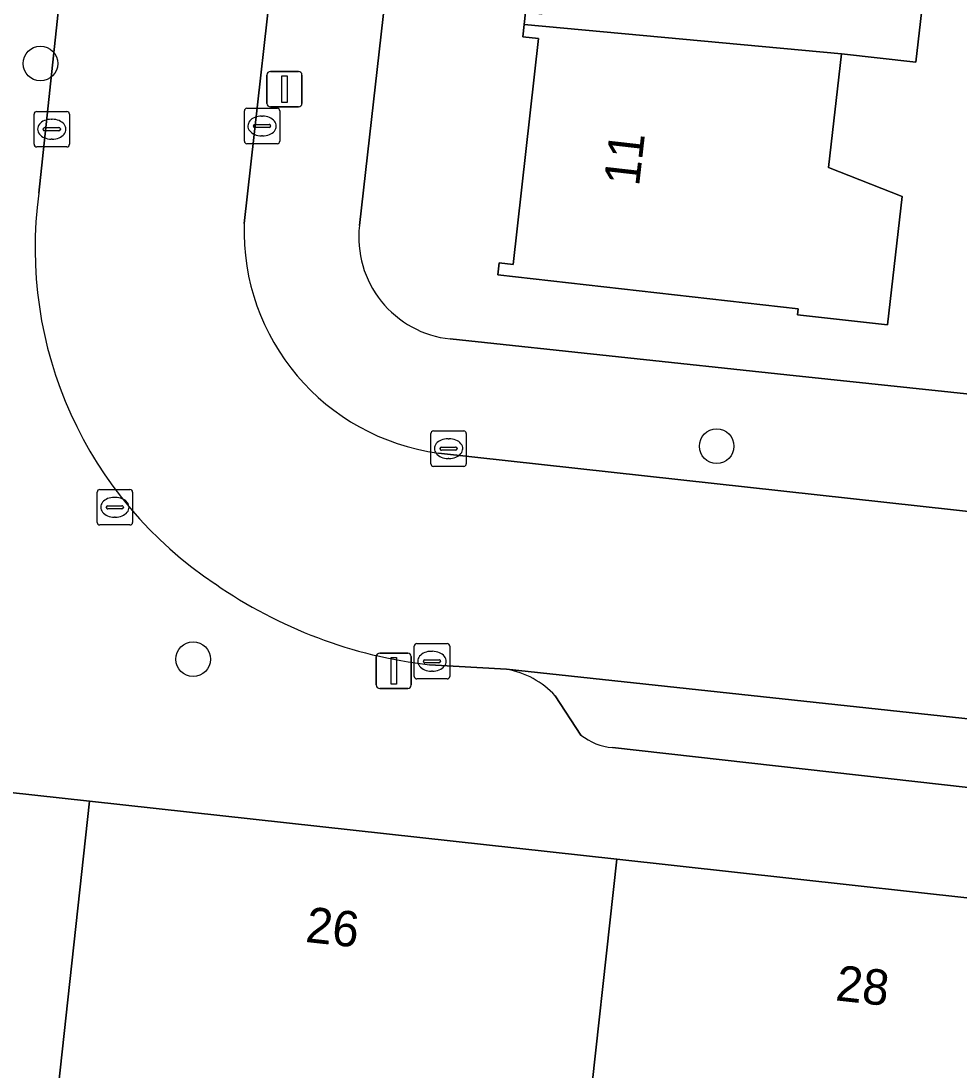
# Model space of a CAD drawing. Extents: x 162396 to 163643, y 386452 to 387406.
# Drawn here: x 162508.79 to 162535.27, y 386485.98 to 386515.6 of the extents above; entities that cross this region are included whole.
import ezdxf

# ---------------------------------------------------------------- set-up
doc = ezdxf.new("R2010")
doc.units = 0
for name, color, linetype in [('IMGEO_Boom', 7, 'Continuous'), ('IMGEO_Erf', 7, 'Continuous'), ('IMGEO_Kolk', 7, 'Continuous'), ('IMGEO_Lichtmast', 7, 'Continuous'), ('IMGEO_Muur', 7, 'Continuous'), ('IMGEO_Pand', 7, 'Continuous'), ('IMGEO_Pand_nummerreeks', 7, 'Continuous'), ('IMGEO_Parkeervlak_open', 7, 'Continuous'), ('IMGEO_Rijbaan_lokaal_open', 7, 'Continuous'), ('IMGEO_Rioolput', 7, 'Continuous'), ('IMGEO_Voetpad_open', 7, 'Continuous')]:
    doc.layers.add(name, color=color, linetype=linetype)

msp = doc.modelspace()

# ---------------------------------------------------------------- linework, layer by layer
at = {"layer": 'IMGEO_Boom'}
for centre in [(162509.341, 386514.4), (162528.427, 386503.606), (162513.651, 386497.597)]:
    msp.add_circle(centre, 0.489, dxfattribs=at)
at = {"layer": 'IMGEO_Erf'}
for points in [[(162543.719, 386520.109), (162543.759, 386520.491), (162544.182, 386522.518), (162541.942, 386522.728), (162542.362, 386527.211), (162544.602, 386527.001), (162545.478, 386526.922), (162546.621, 386534.475), (162539.406, 386535.189), (162539.677, 386537.919), (162521.748, 386539.902), (162518.345, 386509.83)], [(162520.908, 386506.632), (162530.407, 386505.623), (162540.818, 386504.517), (162541.496, 386510.531), (162542.63, 386510.403), (162543.256, 386515.7), (162541.034, 386515.933), (162541.071, 386516.285), (162541.499, 386520.358), (162543.719, 386520.109)], [(162534.412, 386517.649), (162534.05, 386514.438), (162531.948, 386514.674), (162531.587, 386511.466), (162533.658, 386510.652), (162533.251, 386507.029), (162530.708, 386507.315), (162530.727, 386507.483), (162522.248, 386508.437), (162522.286, 386508.778), (162522.684, 386508.733), (162523.401, 386515.106), (162522.955, 386515.156), (162522.994, 386515.502), (162523.033, 386515.849)]]:
    msp.add_lwpolyline(points, dxfattribs=at)
msp.add_arc((162521.215, 386509.504), 2.889, 173.5267, 263.8933, dxfattribs=at)
at = {"layer": 'IMGEO_Kolk'}
for p, q in [((162515.172, 386513.139), (162516.024, 386513.139)), ((162509.162, 386512.123), (162509.162, 386512.975)), ((162509.237, 386513.049), (162510.089, 386513.049)), ((162509.65, 386512.829), (162509.675, 386512.829)), ((162510.163, 386512.975), (162510.163, 386512.123)), ((162515.097, 386512.213), (162515.097, 386513.065)), ((162515.585, 386512.919), (162515.61, 386512.919)), ((162516.098, 386513.065), (162516.098, 386512.213)), ((162509.421, 386512.543), (162509.421, 386512.555)), ((162509.859, 386512.506), (162509.461, 386512.506)), ((162509.464, 386512.592), (162509.862, 386512.592)), ((162509.905, 386512.555), (162509.905, 386512.543)), ((162515.356, 386512.633), (162515.356, 386512.645)), ((162515.794, 386512.596), (162515.396, 386512.596)), ((162515.399, 386512.682), (162515.797, 386512.682)), ((162515.84, 386512.645), (162515.84, 386512.633)), ((162509.673, 386512.269), (162509.648, 386512.269)), ((162515.608, 386512.359), (162515.583, 386512.359)), ((162510.089, 386512.049), (162509.237, 386512.049)), ((162516.024, 386512.139), (162515.172, 386512.139)), ((162520.36, 386503.112), (162520.36, 386503.964)), ((162520.435, 386504.038), (162521.287, 386504.038)), ((162521.361, 386503.964), (162521.361, 386503.112)), ((162520.848, 386503.818), (162520.873, 386503.818)), ((162520.619, 386503.532), (162520.619, 386503.544)), ((162521.057, 386503.495), (162520.659, 386503.495)), ((162520.662, 386503.581), (162521.06, 386503.581)), ((162521.103, 386503.544), (162521.103, 386503.532)), ((162521.287, 386503.038), (162520.435, 386503.038)), ((162520.871, 386503.258), (162520.846, 386503.258)), ((162519.967, 386498.04), (162520.819, 386498.04)), ((162519.892, 386497.114), (162519.892, 386497.966)), ((162520.38, 386497.82), (162520.405, 386497.82)), ((162520.893, 386497.966), (162520.893, 386497.114)), ((162520.151, 386497.534), (162520.151, 386497.546)), ((162520.589, 386497.497), (162520.191, 386497.497)), ((162520.194, 386497.583), (162520.592, 386497.583)), ((162520.635, 386497.546), (162520.635, 386497.534)), ((162520.403, 386497.26), (162520.378, 386497.26)), ((162520.819, 386497.04), (162519.967, 386497.04))]:
    msp.add_line(p, q, dxfattribs=at)
for points in [[(162515.172, 386513.139), (162516.024, 386513.139)], [(162509.162, 386512.123), (162509.162, 386512.975)], [(162509.237, 386513.049), (162510.089, 386513.049)], [(162510.163, 386512.975), (162510.163, 386512.123)], [(162515.097, 386512.213), (162515.097, 386513.065)], [(162516.098, 386513.065), (162516.098, 386512.213)], [(162510.089, 386512.049), (162509.237, 386512.049)], [(162516.024, 386512.139), (162515.172, 386512.139)], [(162520.36, 386503.112), (162520.36, 386503.964)], [(162520.435, 386504.038), (162521.287, 386504.038)], [(162521.361, 386503.964), (162521.361, 386503.112)], [(162521.287, 386503.038), (162520.435, 386503.038)], [(162519.967, 386498.04), (162520.819, 386498.04)], [(162519.892, 386497.114), (162519.892, 386497.966)], [(162520.893, 386497.966), (162520.893, 386497.114)], [(162520.819, 386497.04), (162519.967, 386497.04)]]:
    msp.add_lwpolyline(points, dxfattribs=at)
for centre, radius, start, end in [((162515.174, 386513.063), 0.0765, 91.552, 178.448), ((162515.174, 386513.063), 0.0765, 91.552, 178.448), ((162516.022, 386513.063), 0.0765, 1.552, 88.448), ((162516.022, 386513.063), 0.0765, 1.552, 88.448), ((162509.239, 386512.973), 0.0765, 91.552, 178.448), ((162509.239, 386512.973), 0.0765, 91.552, 178.448), ((162510.087, 386512.973), 0.0765, 1.552, 88.448), ((162510.087, 386512.973), 0.0765, 1.552, 88.448), ((162509.461, 386512.552), 0.0403, 85.8775, 175.7526), ((162509.458, 386512.542), 0.0366, 178.938, 274.7102), ((162509.862, 386512.549), 0.043, 264.8664, 352.4533), ((162509.866, 386512.554), 0.0386, 1.7309, 96.639), ((162515.396, 386512.642), 0.0403, 85.8775, 175.7526), ((162515.393, 386512.632), 0.0366, 178.938, 274.7102), ((162515.797, 386512.639), 0.043, 264.8664, 352.4533), ((162515.801, 386512.644), 0.0386, 1.7309, 96.639), ((162515.174, 386512.215), 0.0765, 181.552, 268.448), ((162515.174, 386512.215), 0.0765, 181.552, 268.448), ((162516.022, 386512.215), 0.0765, 271.552, 358.448), ((162516.022, 386512.215), 0.0765, 271.552, 358.448), ((162509.239, 386512.125), 0.0765, 181.552, 268.448), ((162509.239, 386512.125), 0.0765, 181.552, 268.448), ((162510.087, 386512.125), 0.0765, 271.552, 358.448), ((162510.087, 386512.125), 0.0765, 271.552, 358.448), ((162520.437, 386503.962), 0.0765, 91.552, 178.448), ((162520.437, 386503.962), 0.0765, 91.552, 178.448), ((162521.285, 386503.962), 0.0765, 1.552, 88.448), ((162521.285, 386503.962), 0.0765, 1.552, 88.448), ((162520.659, 386503.541), 0.0403, 85.8775, 175.7526), ((162520.656, 386503.531), 0.0366, 178.938, 274.7102), ((162521.06, 386503.538), 0.043, 264.8664, 352.4533), ((162521.064, 386503.543), 0.0386, 1.7309, 96.639), ((162520.437, 386503.114), 0.0765, 181.552, 268.448), ((162520.437, 386503.114), 0.0765, 181.552, 268.448), ((162521.285, 386503.114), 0.0765, 271.552, 358.448), ((162521.285, 386503.114), 0.0765, 271.552, 358.448), ((162519.969, 386497.964), 0.0765, 91.552, 178.448), ((162519.969, 386497.964), 0.0765, 91.552, 178.448), ((162520.817, 386497.964), 0.0765, 1.552, 88.448), ((162520.817, 386497.964), 0.0765, 1.552, 88.448), ((162520.191, 386497.543), 0.0403, 85.8775, 175.7526), ((162520.188, 386497.533), 0.0366, 178.938, 274.7102), ((162520.592, 386497.54), 0.043, 264.8664, 352.4533), ((162520.596, 386497.545), 0.0386, 1.7309, 96.639), ((162519.969, 386497.116), 0.0765, 181.552, 268.448), ((162519.969, 386497.116), 0.0765, 181.552, 268.448), ((162520.817, 386497.116), 0.0765, 271.552, 358.448), ((162520.817, 386497.116), 0.0765, 271.552, 358.448)]:
    msp.add_arc(centre, radius, start, end, dxfattribs=at)
for centre, major_axis, ratio, start_param, end_param in [((162509.649, 386512.549), (-0.387, 0.002), 0.722429, 4.712389, 7.853982), ((162509.674, 386512.549), (-0.39, 0.002), 0.717154, 1.570796, 4.712389), ((162515.584, 386512.639), (-0.387, 0.002), 0.722429, 4.712389, 7.853982), ((162515.609, 386512.639), (-0.39, 0.002), 0.717154, 1.570796, 4.712389), ((162520.847, 386503.538), (-0.387, 0.002), 0.722429, 4.712389, 7.853982), ((162520.872, 386503.538), (-0.39, 0.002), 0.717154, 1.570796, 4.712389), ((162520.379, 386497.54), (-0.387, 0.002), 0.722429, 4.712389, 7.853982), ((162520.404, 386497.54), (-0.39, 0.002), 0.717154, 1.570796, 4.712389)]:
    msp.add_ellipse(centre, major_axis=major_axis, ratio=ratio, start_param=start_param, end_param=end_param, dxfattribs=at)
at = {"layer": 'IMGEO_Lichtmast'}
for p, q in [((162515.734, 386513.277), (162515.734, 386514.077)), ((162515.734, 386514.077), (162515.734, 386513.277)), ((162515.834, 386514.177), (162516.624, 386514.177)), ((162516.624, 386514.177), (162515.834, 386514.177)), ((162516.724, 386514.077), (162516.724, 386513.277)), ((162516.724, 386513.277), (162516.724, 386514.077)), ((162516.624, 386513.177), (162515.834, 386513.177)), ((162515.834, 386513.177), (162516.624, 386513.177)), ((162518.918, 386497.77), (162519.708, 386497.77)), ((162519.708, 386497.77), (162518.918, 386497.77)), ((162518.818, 386496.87), (162518.818, 386497.67)), ((162518.818, 386497.67), (162518.818, 386496.87)), ((162519.808, 386497.67), (162519.808, 386496.87)), ((162519.808, 386496.87), (162519.808, 386497.67)), ((162519.708, 386496.77), (162518.918, 386496.77)), ((162518.918, 386496.77), (162519.708, 386496.77))]:
    msp.add_line(p, q, dxfattribs=at)
for points in [[(162516.154, 386514.052), (162516.304, 386514.052), (162516.304, 386513.302), (162516.154, 386513.302), (162516.154, 386514.052)], [(162519.238, 386497.645), (162519.388, 386497.645), (162519.388, 386496.895), (162519.238, 386496.895), (162519.238, 386497.645)]]:
    msp.add_lwpolyline(points, dxfattribs=at)
for centre, start, end in [((162515.834, 386514.077), 90, 180), ((162515.834, 386514.077), 90, 180), ((162516.624, 386514.077), 0, 90), ((162516.624, 386514.077), 360, 90), ((162515.834, 386513.277), 180, 270), ((162515.834, 386513.277), 180, 270), ((162516.624, 386513.277), 270, 0), ((162516.624, 386513.277), 270, 0), ((162518.918, 386497.67), 90, 180), ((162518.918, 386497.67), 90, 180), ((162519.708, 386497.67), 0, 90), ((162519.708, 386497.67), 360, 90), ((162518.918, 386496.87), 180, 270), ((162518.918, 386496.87), 180, 270), ((162519.708, 386496.87), 270, 0), ((162519.708, 386496.87), 270, 0)]:
    msp.add_arc(centre, 0.1, start, end, dxfattribs=at)
at = {"layer": 'IMGEO_Muur'}
msp.add_lwpolyline([(162530.407, 386505.623), (162540.818, 386504.517)], dxfattribs=at)
at = {"layer": 'IMGEO_Pand'}
for points in [[(162534.412, 386517.649), (162534.841, 386521.275), (162523.801, 386522.47), (162523.756, 386522.067), (162524.185, 386522.019), (162523.485, 386515.798), (162523.033, 386515.849), (162522.994, 386515.502), (162531.948, 386514.674), (162534.05, 386514.438)], [(162522.994, 386515.502), (162522.955, 386515.156), (162523.401, 386515.106), (162522.684, 386508.733), (162522.286, 386508.778), (162522.248, 386508.437), (162530.727, 386507.483), (162530.708, 386507.315), (162533.251, 386507.029), (162533.658, 386510.652), (162531.587, 386511.466), (162531.948, 386514.674)], [(162510.731, 386493.592), (162500, 386494.773), (162495.544, 386495.264), (162494.656, 386487.201), (162500, 386486.613), (162504.03, 386486.169), (162503.194, 386478.575), (162509.008, 386477.935), (162509.219, 386479.85), (162509.84, 386485.488)], [(162525.614, 386491.953), (162510.731, 386493.592), (162509.84, 386485.488), (162518.994, 386484.48), (162518.158, 386476.892), (162523.881, 386476.262), (162524.097, 386478.227), (162524.715, 386483.832)], [(162540.596, 386490.304), (162525.614, 386491.953), (162524.715, 386483.832), (162533.894, 386482.822), (162533.062, 386475.267), (162538.865, 386474.628), (162539.08, 386476.577), (162539.7, 386482.192)]]:
    msp.add_lwpolyline(points, close=True, dxfattribs=at)
at = {"layer": 'IMGEO_Parkeervlak_open'}
for points in [[(162563.577, 386492.897), (162522.5, 386497.314)], [(162523.872, 386496.563), (162524.596, 386495.459)], [(162525.486, 386495.104), (162560.367, 386491.19)]]:
    msp.add_lwpolyline(points, dxfattribs=at)
for centre, radius, start, end in [((162522.061, 386494.884), 2.47, 42.8431, 79.7664), ((162525.62, 386496.733), 1.635, 231.2144, 265.2938)]:
    msp.add_arc(centre, radius, start, end, dxfattribs=at)
at = {"layer": 'IMGEO_Rijbaan_lokaal_open'}
for points in [[(162538.542, 386630.425), (162538.637, 386630.689), (162539.168, 386632.177), (162533.31, 386634.243), (162520.916, 386598.567), (162519.409, 386592.958), (162517.768, 386586.008), (162516.873, 386578.96), (162512.175, 386536.978), (162510.746, 386524.31), (162509.296, 386510.744)], [(162515.091, 386509.886), (162518.171, 386537.265), (162519.073, 386545.782), (162523.205, 386581.894), (162523.891, 386586.28), (162524.764, 386590.188), (162526.069, 386595.297), (162527.576, 386600.04), (162538.542, 386630.425)], [(162566.726, 386498.342), (162553.577, 386499.782), (162520.572, 386503.412)], [(162520.326, 386497.438), (162522.5, 386497.314), (162563.577, 386492.897), (162566.003, 386492.636)]]:
    msp.add_lwpolyline(points, dxfattribs=at)
for centre, radius, start, end in [((162520.557, 386509.196), 11.367, 172.1735, 236.469), ((162521.424, 386509.69), 6.336, 178.2308, 262.2729), ((162521.847, 386510.619), 13.268, 235.2197, 263.4192)]:
    msp.add_arc(centre, radius, start, end, dxfattribs=at)
at = {"layer": 'IMGEO_Rioolput'}
for p, q in [((162510.943, 386501.458), (162510.943, 386502.31)), ((162511.018, 386502.384), (162511.87, 386502.384)), ((162511.431, 386502.164), (162511.456, 386502.164)), ((162511.944, 386502.31), (162511.944, 386501.458)), ((162511.202, 386501.878), (162511.202, 386501.89)), ((162511.64, 386501.841), (162511.242, 386501.841)), ((162511.245, 386501.927), (162511.643, 386501.927)), ((162511.686, 386501.89), (162511.686, 386501.878)), ((162511.454, 386501.604), (162511.429, 386501.604)), ((162511.87, 386501.384), (162511.018, 386501.384))]:
    msp.add_line(p, q, dxfattribs=at)
for points in [[(162510.943, 386501.458), (162510.943, 386502.31)], [(162511.018, 386502.384), (162511.87, 386502.384)], [(162511.944, 386502.31), (162511.944, 386501.458)], [(162511.87, 386501.384), (162511.018, 386501.384)]]:
    msp.add_lwpolyline(points, dxfattribs=at)
for centre, radius, start, end in [((162511.02, 386502.308), 0.0765, 91.552, 178.448), ((162511.02, 386502.308), 0.0765, 91.552, 178.448), ((162511.868, 386502.308), 0.0765, 1.552, 88.448), ((162511.868, 386502.308), 0.0765, 1.552, 88.448), ((162511.242, 386501.887), 0.0403, 85.8775, 175.7526), ((162511.239, 386501.877), 0.0366, 178.938, 274.7102), ((162511.643, 386501.884), 0.043, 264.8664, 352.4533), ((162511.647, 386501.889), 0.0386, 1.7309, 96.639), ((162511.02, 386501.46), 0.0765, 181.552, 268.448), ((162511.02, 386501.46), 0.0765, 181.552, 268.448), ((162511.868, 386501.46), 0.0765, 271.552, 358.448), ((162511.868, 386501.46), 0.0765, 271.552, 358.448)]:
    msp.add_arc(centre, radius, start, end, dxfattribs=at)
for centre, major_axis, ratio, start_param, end_param in [((162511.43, 386501.884), (-0.387, 0.002), 0.722429, 4.712389, 7.853982), ((162511.455, 386501.884), (-0.39, 0.002), 0.717154, 1.570796, 4.712389)]:
    msp.add_ellipse(centre, major_axis=major_axis, ratio=ratio, start_param=start_param, end_param=end_param, dxfattribs=at)
at = {"layer": 'IMGEO_Voetpad_open'}
for points in [[(162526.67, 386582.569), (162527.699, 386588.467), (162529.53, 386595.31), (162530.664, 386598.974), (162541.261, 386629.271), (162541.368, 386629.555), (162541.641, 386630.284), (162539.168, 386632.177), (162538.637, 386630.689), (162538.542, 386630.425), (162527.576, 386600.04), (162528.05, 386599.883), (162526.543, 386595.14), (162526.069, 386595.297), (162524.764, 386590.188), (162525.256, 386590.1), (162523.697, 386581.806), (162523.205, 386581.894), (162519.073, 386545.782), (162519.531, 386545.731), (162518.635, 386537.214), (162518.171, 386537.265), (162515.091, 386509.886)], [(162518.345, 386509.83), (162521.748, 386539.902), (162521.861, 386540.899), (162524.519, 386564.392), (162524.497, 386564.462), (162525.515, 386573.155), (162525.584, 386573.206), (162526.67, 386582.569)], [(162509.296, 386510.744), (162510.746, 386524.31), (162509.639, 386524.426), (162510.539, 386531.667), (162508.736, 386531.868), (162505.167, 386500), (162505.108, 386499.473), (162500.348, 386500), (162500, 386500.039), (162499.111, 386500.137), (162496.117, 386500.466), (162495.544, 386495.264), (162500, 386494.773), (162510.731, 386493.592), (162525.614, 386491.953), (162540.596, 386490.304), (162555.461, 386488.667), (162570.324, 386487.031), (162575.176, 386486.432)], [(162566.945, 386501.526), (162565.112, 386501.778), (162565.056, 386501.281), (162540.762, 386504.02), (162540.818, 386504.517), (162530.407, 386505.623), (162520.908, 386506.632)], [(162520.572, 386503.412), (162553.577, 386499.782), (162566.726, 386498.342)], [(162522.5, 386497.314), (162520.326, 386497.438)], [(162524.596, 386495.459), (162523.872, 386496.563)], [(162560.367, 386491.19), (162525.486, 386495.104)]]:
    msp.add_lwpolyline(points, dxfattribs=at)
for centre, radius, start, end in [((162520.557, 386509.196), 11.367, 172.1735, 236.469), ((162521.424, 386509.69), 6.336, 178.2308, 262.2729), ((162521.215, 386509.504), 2.889, 173.5267, 263.8933), ((162521.847, 386510.619), 13.268, 235.2197, 263.4192), ((162522.061, 386494.884), 2.47, 42.8431, 79.7664), ((162525.62, 386496.733), 1.635, 231.2144, 265.2938)]:
    msp.add_arc(centre, radius, start, end, dxfattribs=at)

# ---------------------------------------------------------------- texts
at = {"layer": 'IMGEO_Pand_nummerreeks'}
for s, rotation, p in [('11', 83.5013, (162526.235, 386510.92)), ('26', 353.7147, (162516.798, 386489.625)), ('28', 353.7147, (162531.757, 386487.977))]:
    msp.add_text(s, height=1, rotation=rotation, dxfattribs=at).set_placement(p)

doc.saveas('drawing.dxf')
